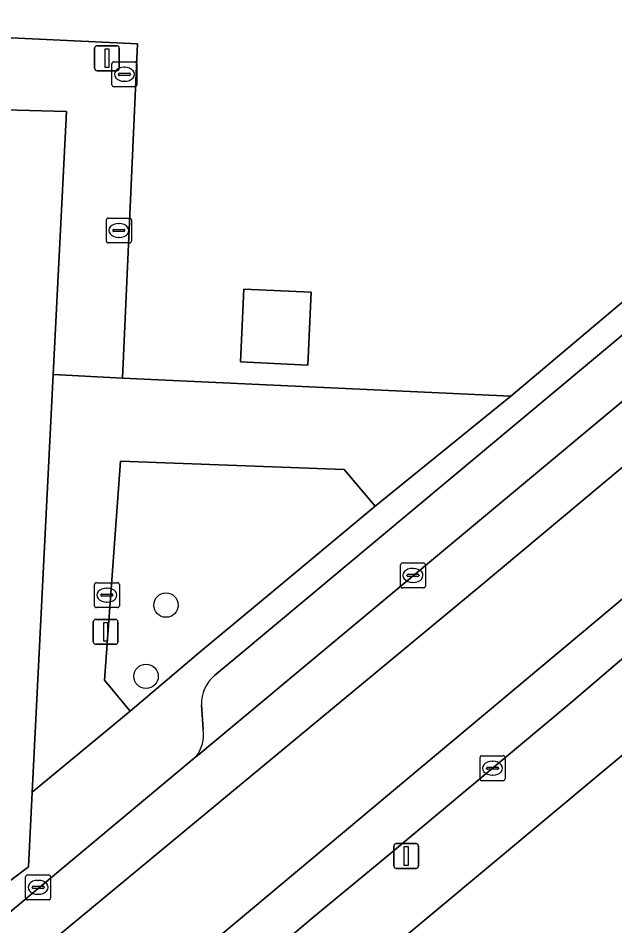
# Model space of a CAD drawing. Extents: x 162989 to 165008, y 383432 to 384338.
# Drawn here: x 164790.72 to 164814.65, y 383678.36 to 383714.75 of the extents above; entities that cross this region are included whole.
import ezdxf

# ---------------------------------------------------------------- set-up
doc = ezdxf.new("R2010")
doc.units = 0
for name, color, linetype in [('IMGEO_Boom', 7, 'Continuous'), ('IMGEO_Erf', 7, 'Continuous'), ('IMGEO_Groenvoorziening', 7, 'Continuous'), ('IMGEO_Kolk', 7, 'Continuous'), ('IMGEO_Lichtmast', 7, 'Continuous'), ('IMGEO_Pand', 7, 'Continuous'), ('IMGEO_Parkeervlak_open', 7, 'Continuous'), ('IMGEO_Rijbaan_lokaal_gesloten', 7, 'Continuous'), ('IMGEO_Rioolput', 7, 'Continuous'), ('IMGEO_Voetpad_open', 7, 'Continuous')]:
    doc.layers.add(name, color=color, linetype=linetype)

msp = doc.modelspace()

# ---------------------------------------------------------------- linework, layer by layer
at = {"layer": 'IMGEO_Boom'}
for centre in [(164796.65, 383691.217), (164795.849, 383688.36)]:
    msp.add_circle(centre, 0.489, dxfattribs=at)
at = {"layer": 'IMGEO_Erf'}
for points in [[(164868.571, 383729.932), (164798.371, 383671.363)], [(164786.762, 383714.136), (164795.511, 383713.718), (164794.9, 383700.319), (164810.486, 383699.593), (164831.01, 383716.901)], [(164788.217, 383678.528), (164791.135, 383680.718), (164791.286, 383683.721), (164792.125, 383700.461), (164792.654, 383711.007), (164790.189, 383711.08)]]:
    msp.add_lwpolyline(points, dxfattribs=at)
msp.add_lwpolyline([(164799.777, 383703.884), (164802.477, 383703.762), (164802.341, 383700.838), (164799.641, 383700.964)], close=True, dxfattribs=at)
at = {"layer": 'IMGEO_Groenvoorziening'}
msp.add_lwpolyline([(164805.037, 383695.189), (164803.796, 383696.653), (164794.818, 383696.992), (164794.179, 383688.21), (164795.207, 383686.97), (164798.038, 383689.352), (164801.031, 383691.848)], close=True, dxfattribs=at)
at = {"layer": 'IMGEO_Kolk'}
for p, q in [((164794.335, 383706.736), (164795.187, 383706.736)), ((164794.26, 383705.81), (164794.26, 383706.662)), ((164794.748, 383706.516), (164794.773, 383706.516)), ((164795.261, 383706.662), (164795.261, 383705.81)), ((164794.519, 383706.23), (164794.519, 383706.242)), ((164794.957, 383706.193), (164794.559, 383706.193)), ((164794.562, 383706.279), (164794.96, 383706.279)), ((164794.771, 383705.956), (164794.746, 383705.956)), ((164795.003, 383706.242), (164795.003, 383706.23)), ((164795.187, 383705.736), (164794.335, 383705.736)), ((164806.13, 383692.908), (164806.982, 383692.908)), ((164806.055, 383691.982), (164806.055, 383692.834)), ((164806.543, 383692.688), (164806.568, 383692.688)), ((164807.056, 383692.834), (164807.056, 383691.982)), ((164793.855, 383692.116), (164794.707, 383692.116)), ((164806.314, 383692.402), (164806.314, 383692.414)), ((164806.752, 383692.365), (164806.354, 383692.365)), ((164806.357, 383692.451), (164806.755, 383692.451)), ((164806.566, 383692.128), (164806.541, 383692.128)), ((164806.798, 383692.414), (164806.798, 383692.402)), ((164793.78, 383691.19), (164793.78, 383692.042)), ((164794.268, 383691.896), (164794.293, 383691.896)), ((164794.781, 383692.042), (164794.781, 383691.19)), ((164806.982, 383691.908), (164806.13, 383691.908)), ((164794.039, 383691.61), (164794.039, 383691.622)), ((164794.477, 383691.573), (164794.079, 383691.573)), ((164794.082, 383691.659), (164794.48, 383691.659)), ((164794.523, 383691.622), (164794.523, 383691.61)), ((164794.707, 383691.116), (164793.855, 383691.116)), ((164794.291, 383691.336), (164794.266, 383691.336)), ((164809.247, 383684.25), (164809.247, 383685.102)), ((164809.322, 383685.176), (164810.174, 383685.176)), ((164809.735, 383684.956), (164809.76, 383684.956)), ((164810.248, 383685.102), (164810.248, 383684.25)), ((164809.506, 383684.67), (164809.506, 383684.682)), ((164809.944, 383684.633), (164809.546, 383684.633)), ((164809.549, 383684.719), (164809.947, 383684.719)), ((164809.99, 383684.682), (164809.99, 383684.67)), ((164810.174, 383684.176), (164809.322, 383684.176)), ((164809.758, 383684.396), (164809.733, 383684.396)), ((164791.018, 383679.475), (164791.018, 383680.327)), ((164791.093, 383680.401), (164791.945, 383680.401)), ((164791.506, 383680.181), (164791.531, 383680.181)), ((164792.019, 383680.327), (164792.019, 383679.475)), ((164791.277, 383679.895), (164791.277, 383679.907)), ((164791.715, 383679.858), (164791.317, 383679.858)), ((164791.32, 383679.944), (164791.718, 383679.944)), ((164791.761, 383679.907), (164791.761, 383679.895)), ((164791.945, 383679.401), (164791.093, 383679.401)), ((164791.529, 383679.621), (164791.504, 383679.621))]:
    msp.add_line(p, q, dxfattribs=at)
for points in [[(164794.335, 383706.736), (164795.187, 383706.736)], [(164794.26, 383705.81), (164794.26, 383706.662)], [(164795.261, 383706.662), (164795.261, 383705.81)], [(164795.187, 383705.736), (164794.335, 383705.736)], [(164806.13, 383692.908), (164806.982, 383692.908)], [(164806.055, 383691.982), (164806.055, 383692.834)], [(164807.056, 383692.834), (164807.056, 383691.982)], [(164793.855, 383692.116), (164794.707, 383692.116)], [(164793.78, 383691.19), (164793.78, 383692.042)], [(164794.781, 383692.042), (164794.781, 383691.19)], [(164806.982, 383691.908), (164806.13, 383691.908)], [(164794.707, 383691.116), (164793.855, 383691.116)], [(164809.247, 383684.25), (164809.247, 383685.102)], [(164809.322, 383685.176), (164810.174, 383685.176)], [(164810.248, 383685.102), (164810.248, 383684.25)], [(164810.174, 383684.176), (164809.322, 383684.176)], [(164791.018, 383679.475), (164791.018, 383680.327)], [(164791.093, 383680.401), (164791.945, 383680.401)], [(164792.019, 383680.327), (164792.019, 383679.475)], [(164791.945, 383679.401), (164791.093, 383679.401)]]:
    msp.add_lwpolyline(points, dxfattribs=at)
for centre, radius, start, end in [((164794.337, 383706.66), 0.0765, 91.552, 178.448), ((164794.337, 383706.66), 0.0765, 91.552, 178.448), ((164795.185, 383706.66), 0.0765, 1.552, 88.448), ((164795.185, 383706.66), 0.0765, 1.552, 88.448), ((164794.559, 383706.239), 0.0403, 85.8775, 175.7526), ((164794.556, 383706.229), 0.0366, 178.938, 274.7102), ((164794.96, 383706.236), 0.043, 264.8664, 352.4533), ((164794.964, 383706.241), 0.0386, 1.7309, 96.639), ((164794.337, 383705.812), 0.0765, 181.552, 268.448), ((164794.337, 383705.812), 0.0765, 181.552, 268.448), ((164795.185, 383705.812), 0.0765, 271.552, 358.448), ((164795.185, 383705.812), 0.0765, 271.552, 358.448), ((164806.132, 383692.832), 0.0765, 91.552, 178.448), ((164806.132, 383692.832), 0.0765, 91.552, 178.448), ((164806.98, 383692.832), 0.0765, 1.552, 88.448), ((164806.98, 383692.832), 0.0765, 1.552, 88.448), ((164793.857, 383692.04), 0.0765, 91.552, 178.448), ((164793.857, 383692.04), 0.0765, 91.552, 178.448), ((164794.705, 383692.04), 0.0765, 1.552, 88.448), ((164794.705, 383692.04), 0.0765, 1.552, 88.448), ((164806.354, 383692.411), 0.0403, 85.8775, 175.7526), ((164806.351, 383692.401), 0.0366, 178.938, 274.7102), ((164806.755, 383692.408), 0.043, 264.8664, 352.4533), ((164806.759, 383692.413), 0.0386, 1.7309, 96.639), ((164806.132, 383691.984), 0.0765, 181.552, 268.448), ((164806.132, 383691.984), 0.0765, 181.552, 268.448), ((164806.98, 383691.984), 0.0765, 271.552, 358.448), ((164806.98, 383691.984), 0.0765, 271.552, 358.448), ((164794.079, 383691.619), 0.0403, 85.8775, 175.7526), ((164794.076, 383691.609), 0.0366, 178.938, 274.7102), ((164794.48, 383691.616), 0.043, 264.8664, 352.4533), ((164794.484, 383691.621), 0.0386, 1.7309, 96.639), ((164793.857, 383691.192), 0.0765, 181.552, 268.448), ((164793.857, 383691.192), 0.0765, 181.552, 268.448), ((164794.705, 383691.192), 0.0765, 271.552, 358.448), ((164794.705, 383691.192), 0.0765, 271.552, 358.448), ((164809.324, 383685.1), 0.0765, 91.552, 178.448), ((164809.324, 383685.1), 0.0765, 91.552, 178.448), ((164810.172, 383685.1), 0.0765, 1.552, 88.448), ((164810.172, 383685.1), 0.0765, 1.552, 88.448), ((164809.546, 383684.679), 0.0403, 85.8775, 175.7526), ((164809.543, 383684.669), 0.0366, 178.938, 274.7102), ((164809.947, 383684.676), 0.043, 264.8664, 352.4533), ((164809.951, 383684.681), 0.0386, 1.7309, 96.639), ((164809.324, 383684.252), 0.0765, 181.552, 268.448), ((164809.324, 383684.252), 0.0765, 181.552, 268.448), ((164810.172, 383684.252), 0.0765, 271.552, 358.448), ((164810.172, 383684.252), 0.0765, 271.552, 358.448), ((164791.095, 383680.325), 0.0765, 91.552, 178.448), ((164791.095, 383680.325), 0.0765, 91.552, 178.448), ((164791.943, 383680.325), 0.0765, 1.552, 88.448), ((164791.943, 383680.325), 0.0765, 1.552, 88.448), ((164791.317, 383679.904), 0.0403, 85.8775, 175.7526), ((164791.314, 383679.894), 0.0366, 178.938, 274.7102), ((164791.718, 383679.901), 0.043, 264.8664, 352.4533), ((164791.722, 383679.906), 0.0386, 1.7309, 96.639), ((164791.095, 383679.477), 0.0765, 181.552, 268.448), ((164791.095, 383679.477), 0.0765, 181.552, 268.448), ((164791.943, 383679.477), 0.0765, 271.552, 358.448), ((164791.943, 383679.477), 0.0765, 271.552, 358.448)]:
    msp.add_arc(centre, radius, start, end, dxfattribs=at)
for centre, major_axis, ratio, start_param, end_param in [((164794.747, 383706.236), (-0.387, 0.002), 0.722429, 4.712389, 7.853982), ((164794.772, 383706.236), (-0.39, 0.002), 0.717154, 1.570796, 4.712389), ((164806.542, 383692.408), (-0.387, 0.002), 0.722429, 4.712389, 7.853982), ((164806.567, 383692.408), (-0.39, 0.002), 0.717154, 1.570796, 4.712389), ((164794.267, 383691.616), (-0.387, 0.002), 0.722429, 4.712389, 7.853982), ((164794.292, 383691.616), (-0.39, 0.002), 0.717154, 1.570796, 4.712389), ((164809.734, 383684.676), (-0.387, 0.002), 0.722429, 4.712389, 7.853982), ((164809.759, 383684.676), (-0.39, 0.002), 0.717154, 1.570796, 4.712389), ((164791.505, 383679.901), (-0.387, 0.002), 0.722429, 4.712389, 7.853982), ((164791.53, 383679.901), (-0.39, 0.002), 0.717154, 1.570796, 4.712389)]:
    msp.add_ellipse(centre, major_axis=major_axis, ratio=ratio, start_param=start_param, end_param=end_param, dxfattribs=at)
at = {"layer": 'IMGEO_Lichtmast'}
for p, q in [((164793.886, 383713.641), (164794.676, 383713.641)), ((164794.676, 383713.641), (164793.886, 383713.641)), ((164793.786, 383712.741), (164793.786, 383713.541)), ((164793.786, 383713.541), (164793.786, 383712.741)), ((164794.776, 383713.541), (164794.776, 383712.741)), ((164794.776, 383712.741), (164794.776, 383713.541)), ((164794.676, 383712.641), (164793.886, 383712.641)), ((164793.886, 383712.641), (164794.676, 383712.641)), ((164793.732, 383689.746), (164793.732, 383690.546)), ((164793.732, 383690.546), (164793.732, 383689.746)), ((164793.832, 383690.646), (164794.622, 383690.646)), ((164794.622, 383690.646), (164793.832, 383690.646)), ((164794.722, 383690.546), (164794.722, 383689.746)), ((164794.722, 383689.746), (164794.722, 383690.546)), ((164794.622, 383689.646), (164793.832, 383689.646)), ((164793.832, 383689.646), (164794.622, 383689.646)), ((164805.787, 383680.758), (164805.787, 383681.558)), ((164805.787, 383681.558), (164805.787, 383680.758)), ((164805.887, 383681.658), (164806.677, 383681.658)), ((164806.677, 383681.658), (164805.887, 383681.658)), ((164806.777, 383681.558), (164806.777, 383680.758)), ((164806.777, 383680.758), (164806.777, 383681.558)), ((164806.677, 383680.658), (164805.887, 383680.658)), ((164805.887, 383680.658), (164806.677, 383680.658))]:
    msp.add_line(p, q, dxfattribs=at)
for points in [[(164794.206, 383713.516), (164794.356, 383713.516), (164794.356, 383712.766), (164794.206, 383712.766), (164794.206, 383713.516)], [(164794.152, 383690.521), (164794.302, 383690.521), (164794.302, 383689.771), (164794.152, 383689.771), (164794.152, 383690.521)], [(164806.207, 383681.533), (164806.357, 383681.533), (164806.357, 383680.783), (164806.207, 383680.783), (164806.207, 383681.533)]]:
    msp.add_lwpolyline(points, dxfattribs=at)
for centre, start, end in [((164793.886, 383713.541), 90, 180), ((164793.886, 383713.541), 90, 180), ((164794.676, 383713.541), 0, 90), ((164794.676, 383713.541), 360, 90), ((164793.886, 383712.741), 180, 270), ((164793.886, 383712.741), 180, 270), ((164794.676, 383712.741), 270, 0), ((164794.676, 383712.741), 270, 0), ((164793.832, 383690.546), 90, 180), ((164793.832, 383690.546), 90, 180), ((164794.622, 383690.546), 0, 90), ((164794.622, 383690.546), 360, 90), ((164793.832, 383689.746), 180, 270), ((164793.832, 383689.746), 180, 270), ((164794.622, 383689.746), 270, 0), ((164794.622, 383689.746), 270, 0), ((164805.887, 383681.558), 90, 180), ((164805.887, 383681.558), 90, 180), ((164806.677, 383681.558), 0, 90), ((164806.677, 383681.558), 360, 90), ((164805.887, 383680.758), 180, 270), ((164805.887, 383680.758), 180, 270), ((164806.677, 383680.758), 270, 0), ((164806.677, 383680.758), 270, 0)]:
    msp.add_arc(centre, 0.1, start, end, dxfattribs=at)
at = {"layer": 'IMGEO_Pand'}
msp.add_lwpolyline([(164799.777, 383703.884), (164799.641, 383700.964), (164802.341, 383700.838), (164802.477, 383703.762)], close=True, dxfattribs=at)
at = {"layer": 'IMGEO_Parkeervlak_open'}
for points in [[(164861.739, 383741.102), (164799.464, 383689.118), (164798.595, 383688.393)], [(164797.855, 383685.141), (164797.964, 383685.231), (164845.878, 383725.171)], [(164798.07, 383687.218), (164798.141, 383686.223)]]:
    msp.add_lwpolyline(points, dxfattribs=at)
for centre, radius, start, end in [((164799.541, 383687.266), 1.472, 129.9937, 181.8553), ((164796.746, 383686.013), 1.41, 321.8201, 8.5677)]:
    msp.add_arc(centre, radius, start, end, dxfattribs=at)
at = {"layer": 'IMGEO_Rijbaan_lokaal_gesloten'}
msp.add_lwpolyline([(164865.449, 383733.718), (164868.613, 383736.505), (164872.296, 383740.613), (164874.705, 383744.013), (164876.641, 383747.65), (164878.294, 383751.947), (164879.262, 383755.442), (164879.734, 383757.378), (164880.183, 383760.826), (164880.304, 383763.878), (164876.297, 383763.908), (164876.178, 383760.759), (164875.697, 383757.048), (164873.808, 383750.719), (164872.296, 383747.414), (164869.888, 383743.825), (164867.668, 383741.038), (164863.654, 383737.449), (164809.25, 383691.971), (164790.93, 383676.807), (164793.725, 383673.706)], close=True, dxfattribs=at)
for points in [[(164882.438, 383763.863), (164880.318, 383763.878), (164880.304, 383763.878), (164880.183, 383760.826), (164879.734, 383757.378), (164879.262, 383755.442), (164878.294, 383751.947), (164876.641, 383747.65), (164874.705, 383744.013), (164872.296, 383740.613), (164868.613, 383736.505), (164865.449, 383733.718), (164793.725, 383673.706), (164795.119, 383672.213)], [(164865.362, 383741.602), (164865.236, 383741.476), (164845.878, 383725.171), (164797.964, 383685.231), (164797.855, 383685.141), (164789.554, 383678.222), (164790.93, 383676.807), (164809.25, 383691.971), (164863.654, 383737.449)], [(164796.381, 383673.508), (164796.688, 383673.787), (164799.285, 383675.953), (164802.512, 383678.666), (164805.501, 383681.136), (164809.977, 383684.869), (164812.821, 383687.24), (164814.662, 383688.827), (164816.676, 383690.521), (164819.56, 383692.958), (164820.825, 383693.983), (164823.862, 383696.438), (164826.739, 383698.863), (164831.161, 383702.539), (164834.031, 383704.929)]]:
    msp.add_lwpolyline(points, dxfattribs=at)
at = {"layer": 'IMGEO_Rioolput'}
for p, q in [((164794.479, 383712.072), (164794.479, 383712.924)), ((164794.554, 383712.998), (164795.406, 383712.998)), ((164795.48, 383712.924), (164795.48, 383712.072)), ((164794.738, 383712.492), (164794.738, 383712.504)), ((164794.781, 383712.541), (164795.179, 383712.541)), ((164794.967, 383712.778), (164794.992, 383712.778)), ((164795.222, 383712.504), (164795.222, 383712.492)), ((164795.176, 383712.455), (164794.778, 383712.455)), ((164794.99, 383712.218), (164794.965, 383712.218)), ((164795.406, 383711.998), (164794.554, 383711.998))]:
    msp.add_line(p, q, dxfattribs=at)
for points in [[(164794.479, 383712.072), (164794.479, 383712.924)], [(164794.554, 383712.998), (164795.406, 383712.998)], [(164795.48, 383712.924), (164795.48, 383712.072)], [(164795.406, 383711.998), (164794.554, 383711.998)]]:
    msp.add_lwpolyline(points, dxfattribs=at)
for centre, radius, start, end in [((164794.556, 383712.922), 0.0765, 91.552, 178.448), ((164794.556, 383712.922), 0.0765, 91.552, 178.448), ((164795.404, 383712.922), 0.0765, 1.552, 88.448), ((164795.404, 383712.922), 0.0765, 1.552, 88.448), ((164794.778, 383712.501), 0.0403, 85.8775, 175.7526), ((164794.775, 383712.491), 0.0366, 178.938, 274.7102), ((164795.179, 383712.498), 0.043, 264.8664, 352.4533), ((164795.183, 383712.503), 0.0386, 1.7309, 96.639), ((164794.556, 383712.074), 0.0765, 181.552, 268.448), ((164794.556, 383712.074), 0.0765, 181.552, 268.448), ((164795.404, 383712.074), 0.0765, 271.552, 358.448), ((164795.404, 383712.074), 0.0765, 271.552, 358.448)]:
    msp.add_arc(centre, radius, start, end, dxfattribs=at)
for centre, major_axis, ratio, start_param, end_param in [((164794.966, 383712.498), (-0.387, 0.002), 0.722429, 4.712389, 7.853982), ((164794.991, 383712.498), (-0.39, 0.002), 0.717154, 1.570796, 4.712389)]:
    msp.add_ellipse(centre, major_axis=major_axis, ratio=ratio, start_param=start_param, end_param=end_param, dxfattribs=at)
at = {"layer": 'IMGEO_Voetpad_open'}
for points in [[(164863.409, 383743.924), (164842.503, 383726.374), (164836.569, 383721.483), (164832.706, 383718.299), (164832.272, 383717.941), (164831.01, 383716.901), (164810.486, 383699.593), (164805.037, 383695.189), (164801.031, 383691.848), (164798.038, 383689.352), (164795.207, 383686.97), (164791.286, 383683.721), (164791.135, 383680.718), (164788.217, 383678.528)], [(164798.595, 383688.393), (164799.464, 383689.118), (164861.739, 383741.102)], [(164869.492, 383734.619), (164866.905, 383732.341), (164866.689, 383732.161), (164862.515, 383728.673), (164859.751, 383726.387), (164855.349, 383722.706), (164852.352, 383720.213), (164848.377, 383716.905), (164845.391, 383714.386), (164840.994, 383710.687), (164838.11, 383708.312), (164834.031, 383704.929), (164831.161, 383702.539), (164826.739, 383698.863), (164823.862, 383696.438), (164820.825, 383693.983), (164819.56, 383692.958), (164816.676, 383690.521), (164814.662, 383688.827), (164812.821, 383687.24), (164809.977, 383684.869), (164805.501, 383681.136), (164802.512, 383678.666), (164799.285, 383675.953)], [(164798.371, 383671.363), (164868.571, 383729.932)], [(164790.189, 383711.08), (164792.654, 383711.007), (164792.125, 383700.461), (164794.9, 383700.319), (164795.511, 383713.718), (164786.762, 383714.136)], [(164798.141, 383686.223), (164798.07, 383687.218)], [(164789.554, 383678.222), (164797.855, 383685.141)]]:
    msp.add_lwpolyline(points, dxfattribs=at)
msp.add_lwpolyline([(164810.486, 383699.593), (164794.9, 383700.319), (164792.125, 383700.461), (164791.286, 383683.721), (164795.207, 383686.97), (164794.179, 383688.21), (164794.818, 383696.992), (164803.796, 383696.653), (164805.037, 383695.189)], close=True, dxfattribs=at)
for centre, radius, start, end in [((164799.541, 383687.266), 1.472, 129.9937, 181.8553), ((164796.746, 383686.013), 1.41, 321.8201, 8.5677)]:
    msp.add_arc(centre, radius, start, end, dxfattribs=at)

doc.saveas('drawing.dxf')
